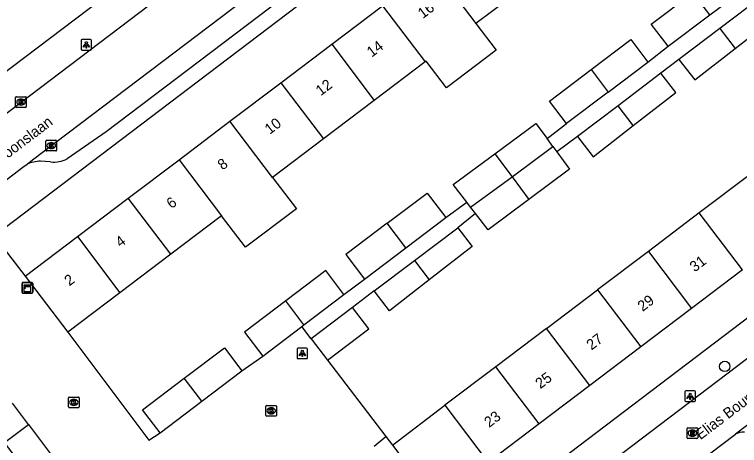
# Model space of a CAD drawing. Extents: x 160037 to 160839, y 385326 to 386441.
# Drawn here: x 160258.5 to 160326.7, y 385852.8 to 385893.4 of the extents above; entities that cross this region are included whole.
import ezdxf

# ---------------------------------------------------------------- set-up
doc = ezdxf.new("R2010")
doc.units = 0
for name, color, linetype in [('IMGEO_Boom', 7, 'Continuous'), ('IMGEO_Kast', 7, 'Continuous'), ('IMGEO_Kolk', 7, 'Continuous'), ('IMGEO_Lichtpunt', 7, 'Continuous'), ('IMGEO_Muur', 7, 'Continuous'), ('IMGEO_Openbare_ruimte_label', 7, 'Continuous'), ('IMGEO_Pand', 7, 'Continuous'), ('IMGEO_Pand_nummerreeks', 7, 'Continuous'), ('IMGEO_Rijbaan_lokaal_open', 7, 'Continuous'), ('IMGEO_Rioolput', 7, 'Continuous'), ('IMGEO_Voetpad_open', 7, 'Continuous')]:
    doc.layers.add(name, color=color, linetype=linetype)

msp = doc.modelspace()

# ---------------------------------------------------------------- linework, layer by layer
at = {"layer": 'IMGEO_Boom'}
msp.add_circle((160325.309, 385860.242), 0.489, dxfattribs=at)
at = {"layer": 'IMGEO_Kast'}
for p, q in [((160259.239, 385867.208), (160259.239, 385868.049)), ((160259.239, 385868.049), (160259.239, 385867.208)), ((160259.314, 385868.133), (160260.155, 385868.133)), ((160260.155, 385868.133), (160259.314, 385868.133)), ((160260.239, 385868.058), (160260.239, 385867.217)), ((160260.239, 385867.217), (160260.239, 385868.058)), ((160260.164, 385867.133), (160259.323, 385867.133)), ((160259.323, 385867.133), (160260.164, 385867.133))]:
    msp.add_line(p, q, dxfattribs=at)
for points in [[(160259.434, 385867.923), (160260.034, 385867.923), (160260.034, 385867.838), (160259.434, 385867.838), (160259.434, 385867.923)], [(160259.434, 385867.748), (160260.034, 385867.748), (160260.034, 385867.259), (160259.434, 385867.259), (160259.434, 385867.748)]]:
    msp.add_lwpolyline(points, dxfattribs=at)
msp.add_circle((160259.518, 385867.597), 0.0377, dxfattribs=at)
for centre, start, end in [((160259.317, 385868.055), 92.4484, 184.28452), ((160259.317, 385868.055), 92.4484, 184.28452), ((160260.161, 385868.055), 2.4484, 94.28452), ((160260.161, 385868.055), 2.4484, 94.28452), ((160259.317, 385867.211), 182.4484, 274.28452), ((160259.317, 385867.211), 182.4484, 274.28452), ((160260.161, 385867.211), 272.4484, 4.28452), ((160260.161, 385867.211), 272.4484, 4.28452)]:
    msp.add_arc(centre, 0.0779, start, end, dxfattribs=at)
at = {"layer": 'IMGEO_Kolk'}
for p, q in [((160258.635, 385884.696), (160258.635, 385885.548)), ((160258.71, 385885.622), (160259.562, 385885.622)), ((160259.123, 385885.402), (160259.148, 385885.402)), ((160259.636, 385885.548), (160259.636, 385884.696)), ((160259.562, 385884.622), (160258.71, 385884.622)), ((160259.146, 385884.842), (160259.121, 385884.842)), ((160261.482, 385880.598), (160261.482, 385881.45)), ((160261.557, 385881.524), (160262.409, 385881.524)), ((160261.97, 385881.304), (160261.995, 385881.304)), ((160262.483, 385881.45), (160262.483, 385880.598)), ((160262.409, 385880.524), (160261.557, 385880.524)), ((160261.993, 385880.744), (160261.968, 385880.744)), ((160263.605, 385856.428), (160263.605, 385857.28)), ((160263.68, 385857.354), (160264.532, 385857.354)), ((160264.606, 385857.28), (160264.606, 385856.428)), ((160264.116, 385856.574), (160264.091, 385856.574)), ((160264.093, 385857.134), (160264.118, 385857.134)), ((160282.241, 385856.561), (160283.093, 385856.561)), ((160264.532, 385856.354), (160263.68, 385856.354)), ((160282.166, 385855.635), (160282.166, 385856.487)), ((160282.654, 385856.341), (160282.679, 385856.341)), ((160283.167, 385856.487), (160283.167, 385855.635)), ((160283.093, 385855.561), (160282.241, 385855.561)), ((160282.677, 385855.781), (160282.652, 385855.781))]:
    msp.add_line(p, q, dxfattribs=at)
for points in [[(160258.635, 385884.696), (160258.635, 385885.548)], [(160258.71, 385885.622), (160259.562, 385885.622)], [(160258.956, 385885.322), (160259.079, 385885.322), (160259.079, 385885.171), (160259.209, 385885.322), (160259.373, 385885.322), (160259.227, 385885.171), (160259.38, 385884.922), (160259.228, 385884.922), (160259.143, 385885.086), (160259.079, 385885.019), (160259.079, 385884.922), (160258.956, 385884.922), (160258.956, 385885.322)], [(160259.636, 385885.548), (160259.636, 385884.696)], [(160259.562, 385884.622), (160258.71, 385884.622)], [(160261.482, 385880.598), (160261.482, 385881.45)], [(160261.557, 385881.524), (160262.409, 385881.524)], [(160261.803, 385881.224), (160261.926, 385881.224), (160261.926, 385881.073), (160262.056, 385881.224), (160262.22, 385881.224), (160262.074, 385881.073), (160262.227, 385880.824), (160262.075, 385880.824), (160261.99, 385880.988), (160261.926, 385880.921), (160261.926, 385880.824), (160261.803, 385880.824), (160261.803, 385881.224)], [(160262.483, 385881.45), (160262.483, 385880.598)], [(160262.409, 385880.524), (160261.557, 385880.524)], [(160263.605, 385856.428), (160263.605, 385857.28)], [(160263.68, 385857.354), (160264.532, 385857.354)], [(160264.606, 385857.28), (160264.606, 385856.428)], [(160263.926, 385857.054), (160264.049, 385857.054), (160264.049, 385856.903), (160264.179, 385857.054), (160264.343, 385857.054), (160264.197, 385856.903), (160264.35, 385856.654), (160264.198, 385856.654), (160264.113, 385856.818), (160264.049, 385856.751), (160264.049, 385856.654), (160263.926, 385856.654), (160263.926, 385857.054)], [(160282.241, 385856.561), (160283.093, 385856.561)], [(160264.532, 385856.354), (160263.68, 385856.354)], [(160282.166, 385855.635), (160282.166, 385856.487)], [(160282.487, 385856.261), (160282.61, 385856.261), (160282.61, 385856.11), (160282.74, 385856.261), (160282.904, 385856.261), (160282.758, 385856.11), (160282.911, 385855.861), (160282.759, 385855.861), (160282.674, 385856.025), (160282.61, 385855.958), (160282.61, 385855.861), (160282.487, 385855.861), (160282.487, 385856.261)], [(160283.167, 385856.487), (160283.167, 385855.635)], [(160283.093, 385855.561), (160282.241, 385855.561)]]:
    msp.add_lwpolyline(points, dxfattribs=at)
for centre, start, end in [((160258.712, 385885.546), 91.55205, 178.44795), ((160258.712, 385885.546), 91.55205, 178.44795), ((160259.56, 385885.546), 1.55205, 88.44795), ((160259.56, 385885.546), 1.55205, 88.44795), ((160258.712, 385884.698), 181.55205, 268.44795), ((160258.712, 385884.698), 181.55205, 268.44795), ((160259.56, 385884.698), 271.55205, 358.44795), ((160259.56, 385884.698), 271.55205, 358.44795), ((160261.559, 385881.448), 91.55205, 178.44795), ((160261.559, 385881.448), 91.55205, 178.44795), ((160262.407, 385881.448), 1.55205, 88.44795), ((160262.407, 385881.448), 1.55205, 88.44795), ((160261.559, 385880.6), 181.55205, 268.44795), ((160261.559, 385880.6), 181.55205, 268.44795), ((160262.407, 385880.6), 271.55205, 358.44795), ((160262.407, 385880.6), 271.55205, 358.44795), ((160263.682, 385857.278), 91.55205, 178.44795), ((160263.682, 385857.278), 91.55205, 178.44795), ((160264.53, 385857.278), 1.55205, 88.44795), ((160264.53, 385857.278), 1.55205, 88.44795), ((160282.243, 385856.485), 91.55205, 178.44795), ((160282.243, 385856.485), 91.55205, 178.44795), ((160283.091, 385856.485), 1.55205, 88.44795), ((160283.091, 385856.485), 1.55205, 88.44795), ((160263.682, 385856.43), 181.55205, 268.44795), ((160263.682, 385856.43), 181.55205, 268.44795), ((160264.53, 385856.43), 271.55205, 358.44795), ((160264.53, 385856.43), 271.55205, 358.44795), ((160282.243, 385855.637), 181.55205, 268.44795), ((160282.243, 385855.637), 181.55205, 268.44795), ((160283.091, 385855.637), 271.55205, 358.44795), ((160283.091, 385855.637), 271.55205, 358.44795)]:
    msp.add_arc(centre, 0.0765, start, end, dxfattribs=at)
for centre, major_axis, ratio, start_param, end_param in [((160259.122, 385885.122), (-0.387, 0.002), 0.722429, 4.712389, 7.853982), ((160259.147, 385885.122), (-0.39, 0.002), 0.717154, 1.570796, 4.712389), ((160261.969, 385881.024), (-0.387, 0.002), 0.722429, 4.712389, 7.853982), ((160261.994, 385881.024), (-0.39, 0.002), 0.717154, 1.570796, 4.712389), ((160264.092, 385856.854), (-0.387, 0.002), 0.722429, 4.712389, 7.853982), ((160264.117, 385856.854), (-0.39, 0.002), 0.717154, 1.570796, 4.712389), ((160282.653, 385856.061), (-0.387, 0.002), 0.722429, 4.712389, 7.853982), ((160282.678, 385856.061), (-0.39, 0.002), 0.717154, 1.570796, 4.712389)]:
    msp.add_ellipse(centre, major_axis=major_axis, ratio=ratio, start_param=start_param, end_param=end_param, dxfattribs=at)
at = {"layer": 'IMGEO_Lichtpunt'}
for p, q in [((160264.782, 385890.907), (160264.782, 385890.1)), ((160264.782, 385890.907), (160264.782, 385890.1)), ((160265.684, 385891.002), (160264.876, 385891.002)), ((160265.684, 385891.002), (160264.876, 385891.002)), ((160265.778, 385890.1), (160265.778, 385890.907)), ((160265.778, 385890.1), (160265.778, 385890.907)), ((160264.876, 385890.006), (160265.684, 385890.006)), ((160264.876, 385890.006), (160265.684, 385890.006)), ((160285.092, 385861.872), (160285.092, 385861.065)), ((160285.092, 385861.872), (160285.092, 385861.065)), ((160285.994, 385861.967), (160285.186, 385861.967)), ((160285.994, 385861.967), (160285.186, 385861.967)), ((160286.088, 385861.065), (160286.088, 385861.872)), ((160286.088, 385861.065), (160286.088, 385861.872)), ((160285.186, 385860.971), (160285.994, 385860.971)), ((160285.186, 385860.971), (160285.994, 385860.971)), ((160322.457, 385857.928), (160321.649, 385857.928)), ((160322.457, 385857.928), (160321.649, 385857.928)), ((160321.555, 385857.833), (160321.555, 385857.026)), ((160321.555, 385857.833), (160321.555, 385857.026)), ((160322.551, 385857.026), (160322.551, 385857.833)), ((160322.551, 385857.026), (160322.551, 385857.833)), ((160321.649, 385856.932), (160322.457, 385856.932)), ((160321.649, 385856.932), (160322.457, 385856.932))]:
    msp.add_line(p, q, dxfattribs=at)
for points in [[(160265.156, 385890.571), (160265.195, 385890.543), (160265.007, 385890.281), (160264.969, 385890.308), (160265.156, 385890.571)], [(160265.258, 385890.523), (160265.305, 385890.523), (160265.305, 385890.201), (160265.258, 385890.201), (160265.258, 385890.523)], [(160265.368, 385890.543), (160265.406, 385890.57), (160265.593, 385890.308), (160265.554, 385890.28), (160265.368, 385890.543)], [(160285.466, 385861.536), (160285.505, 385861.508), (160285.317, 385861.246), (160285.279, 385861.273), (160285.466, 385861.536)], [(160285.568, 385861.488), (160285.615, 385861.488), (160285.615, 385861.166), (160285.568, 385861.166), (160285.568, 385861.488)], [(160285.678, 385861.508), (160285.716, 385861.535), (160285.903, 385861.273), (160285.864, 385861.245), (160285.678, 385861.508)], [(160321.929, 385857.497), (160321.968, 385857.469), (160321.78, 385857.207), (160321.742, 385857.234), (160321.929, 385857.497)], [(160322.031, 385857.449), (160322.078, 385857.449), (160322.078, 385857.127), (160322.031, 385857.127), (160322.031, 385857.449)], [(160322.141, 385857.469), (160322.179, 385857.496), (160322.366, 385857.234), (160322.327, 385857.206), (160322.141, 385857.469)]]:
    msp.add_lwpolyline(points, dxfattribs=at)
for centre in [(160265.281, 385890.705), (160285.591, 385861.67), (160322.054, 385857.631)]:
    msp.add_circle(centre, 0.0994, dxfattribs=at)
for centre, start, end in [((160264.876, 385890.907), 90, 180), ((160264.876, 385890.907), 90, 180), ((160265.684, 385890.907), 0, 90), ((160265.684, 385890.907), 0, 90), ((160264.876, 385890.1), 180, 270), ((160264.876, 385890.1), 180, 270), ((160265.684, 385890.1), 270, 0), ((160265.684, 385890.1), 270, 360), ((160285.186, 385861.872), 90, 180), ((160285.186, 385861.872), 90, 180), ((160285.994, 385861.872), 0, 90), ((160285.994, 385861.872), 0, 90), ((160285.186, 385861.065), 180, 270), ((160285.186, 385861.065), 180, 270), ((160285.994, 385861.065), 270, 0), ((160285.994, 385861.065), 270, 360), ((160321.649, 385857.833), 90, 180), ((160321.649, 385857.833), 90, 180), ((160322.457, 385857.833), 0, 90), ((160322.457, 385857.833), 0, 90), ((160321.649, 385857.026), 180, 270), ((160321.649, 385857.026), 180, 270), ((160322.457, 385857.026), 270, 0), ((160322.457, 385857.026), 270, 360)]:
    msp.add_arc(centre, 0.0946, start, end, dxfattribs=at)
at = {"layer": 'IMGEO_Muur'}
for points in [[(160263.526, 385863.454), (160271.171, 385853.296)], [(160287.96, 385860.815), (160293.444, 385853.652)], [(160293.444, 385853.652), (160294.063, 385852.843)]]:
    msp.add_lwpolyline(points, dxfattribs=at)
at = {"layer": 'IMGEO_Pand'}
for points in [[(160297.918, 385897.798), (160301.914, 385892.519)], [(160306.696, 385896.139), (160301.914, 385892.519)], [(160323.907, 385893.322), (160327.643, 385896.124)], [(160319.975, 385890.373), (160318.397, 385892.456), (160322.315, 385895.423)], [(160323.907, 385893.322), (160322.315, 385895.423)], [(160328.841, 385895.097), (160324.843, 385892.056)], [(160326.279, 385890.159), (160330.268, 385893.263), (160328.841, 385895.097)], [(160288.353, 385890.556), (160293.136, 385894.177)], [(160293.136, 385894.177), (160297.132, 385888.898)], [(160319.975, 385890.373), (160323.907, 385893.322)], [(160301.914, 385892.519), (160303.826, 385889.993), (160299.157, 385886.457), (160297.245, 385888.983), (160297.132, 385888.898)], [(160324.843, 385892.056), (160321.004, 385889.138)], [(160324.843, 385892.056), (160326.279, 385890.159)], [(160312.741, 385888.174), (160316.476, 385891.001), (160318.082, 385888.879)], [(160283.571, 385886.936), (160288.353, 385890.556)], [(160288.353, 385890.556), (160292.349, 385885.277)], [(160321.004, 385889.138), (160322.499, 385887.218), (160326.279, 385890.159)], [(160297.132, 385888.898), (160292.349, 385885.277)], [(160314.348, 385886.052), (160318.082, 385888.879)], [(160310.44, 385883.093), (160308.833, 385885.215), (160312.741, 385888.174)], [(160312.741, 385888.174), (160314.348, 385886.052)], [(160319.29, 385887.834), (160315.273, 385884.78)], [(160316.695, 385882.903), (160320.701, 385886.02), (160319.29, 385887.834)], [(160278.789, 385883.315), (160283.571, 385886.936)], [(160283.571, 385886.936), (160287.568, 385881.657)], [(160314.348, 385886.052), (160310.44, 385883.093)], [(160292.349, 385885.277), (160287.568, 385881.657)], [(160315.273, 385884.78), (160311.453, 385881.876)], [(160316.695, 385882.903), (160315.273, 385884.78)], [(160274.008, 385879.694), (160278.789, 385883.315)], [(160282.786, 385878.036), (160278.789, 385883.315)], [(160303.685, 385880.241), (160307.558, 385883.094), (160308.6, 385881.679)], [(160311.453, 385881.876), (160312.932, 385879.975), (160316.695, 385882.903)], [(160287.568, 385881.657), (160282.786, 385878.036)], [(160309.15, 385880.932), (160308.6, 385881.679)], [(160305.306, 385878.1), (160309.15, 385880.932)], [(160309.511, 385880.442), (160310.707, 385878.818), (160306.883, 385875.948)], [(160309.15, 385880.932), (160309.511, 385880.442)], [(160301.054, 385875.698), (160299.764, 385877.355), (160303.685, 385880.241)], [(160303.685, 385880.241), (160305.306, 385878.1)], [(160269.226, 385876.074), (160274.008, 385879.694)], [(160274.008, 385879.694), (160278.004, 385874.416)], [(160282.786, 385878.036), (160285.03, 385875.072), (160280.248, 385871.452), (160278.004, 385874.416)], [(160301.415, 385875.234), (160305.306, 385878.1)], [(160305.306, 385878.1), (160306.883, 385875.948)], [(160327.697, 385878.309), (160322.914, 385874.688)], [(160293.565, 385873.712), (160297.32, 385876.556), (160299.071, 385874.243)], [(160264.444, 385872.453), (160269.226, 385876.074)], [(160273.222, 385870.795), (160269.226, 385876.074)], [(160301.415, 385875.234), (160301.054, 385875.698)], [(160306.883, 385875.948), (160303.08, 385873.095), (160301.888, 385874.626)], [(160301.888, 385874.626), (160301.773, 385874.774), (160301.415, 385875.234)], [(160278.004, 385874.416), (160273.222, 385870.795)], [(160322.914, 385874.688), (160318.13, 385871.066)], [(160326.98, 385869.318), (160322.914, 385874.688)], [(160293.565, 385873.712), (160289.679, 385870.768), (160291.429, 385868.457)], [(160295.316, 385871.4), (160293.565, 385873.712)], [(160295.316, 385871.4), (160299.071, 385874.243)], [(160296.142, 385870.216), (160300.199, 385873.289)], [(160300.199, 385873.289), (160301.566, 385871.532), (160297.525, 385868.388)], [(160259.529, 385868.732), (160264.444, 385872.453)], [(160264.444, 385872.453), (160268.44, 385867.174)], [(160291.429, 385868.457), (160295.316, 385871.4)], [(160318.13, 385871.066), (160313.347, 385867.444)], [(160318.13, 385871.066), (160322.196, 385865.696)], [(160273.222, 385870.795), (160268.44, 385867.174)], [(160292.351, 385867.345), (160296.142, 385870.216)], [(160296.142, 385870.216), (160297.525, 385868.388)], [(160289.507, 385867.002), (160287.8, 385869.257), (160284.035, 385866.407)], [(160326.98, 385869.318), (160322.196, 385865.696)], [(160259.529, 385868.732), (160263.526, 385863.454)], [(160297.525, 385868.388), (160293.797, 385865.487), (160292.351, 385867.345)], [(160268.44, 385867.174), (160263.526, 385863.454)], [(160285.742, 385864.152), (160289.507, 385867.002)], [(160308.563, 385863.822), (160313.347, 385867.444)], [(160313.347, 385867.444), (160317.412, 385862.073)], [(160284.035, 385866.407), (160280.157, 385863.471), (160281.865, 385861.216)], [(160285.742, 385864.152), (160284.035, 385866.407)], [(160290.31, 385865.8), (160286.417, 385862.852)], [(160287.96, 385860.815), (160291.853, 385863.763), (160290.31, 385865.8)], [(160322.196, 385865.696), (160317.412, 385862.073)], [(160285.544, 385864.002), (160285.742, 385864.152)], [(160281.865, 385861.216), (160285.544, 385864.002)], [(160308.563, 385863.822), (160303.779, 385860.2)], [(160312.629, 385858.452), (160308.563, 385863.822)], [(160286.417, 385862.852), (160287.96, 385860.815)], [(160317.412, 385862.073), (160312.629, 385858.452)], [(160274.482, 385859.128), (160278.257, 385861.986), (160279.903, 385859.811)], [(160303.779, 385860.2), (160298.997, 385856.578)], [(160307.845, 385854.83), (160303.779, 385860.2)], [(160276.129, 385856.954), (160279.903, 385859.811)], [(160272.221, 385853.995), (160270.574, 385856.169), (160274.482, 385859.128)], [(160276.129, 385856.954), (160274.482, 385859.128)], [(160312.629, 385858.452), (160307.845, 385854.83)], [(160272.221, 385853.995), (160276.129, 385856.954)], [(160294.063, 385852.843), (160298.997, 385856.578)], [(160298.997, 385856.578), (160303.062, 385851.208)], [(160260.431, 385849.321), (160257.588, 385853.075), (160259.832, 385854.773)], [(160259.832, 385854.773), (160262.673, 385851.02)], [(160307.845, 385854.83), (160303.062, 385851.208)], [(160294.063, 385852.843), (160298.129, 385847.473)]]:
    msp.add_lwpolyline(points, dxfattribs=at)
at = {"layer": 'IMGEO_Rijbaan_lokaal_open'}
for points in [[(160259.707, 385879.286), (160260.226, 385879.69), (160291.178, 385903.192), (160322.288, 385926.767)], [(160226.524, 385860.463), (160232.453, 385864.762), (160236.592, 385867.964), (160250.573, 385878.611), (160272.144, 385895.008), (160294.924, 385912.241)], [(160310.316, 385848.008), (160334.468, 385866.348), (160357.581, 385883.992)], [(160253.767, 385874.761), (160259.317, 385878.983), (160259.707, 385879.286)], [(160353.387, 385874.369), (160336.283, 385861.419), (160326.328, 385853.868)], [(160256.578, 385872.537), (160259.529, 385868.732)], [(160263.526, 385863.454), (160271.171, 385853.296), (160272.221, 385853.995)], [(160286.417, 385862.852), (160285.544, 385864.002)], [(160279.903, 385859.811), (160281.865, 385861.216)], [(160287.96, 385860.815), (160293.444, 385853.652)], [(160259.832, 385854.773), (160258.354, 385856.767)], [(160322.717, 385851.129), (160326.328, 385853.868)], [(160292.35, 385852.748), (160293.444, 385853.652)]]:
    msp.add_lwpolyline(points, dxfattribs=at)
at = {"layer": 'IMGEO_Rioolput'}
for p, q in [((160321.763, 385853.532), (160321.763, 385854.384)), ((160321.838, 385854.458), (160322.69, 385854.458)), ((160322.251, 385854.238), (160322.276, 385854.238)), ((160322.764, 385854.384), (160322.764, 385853.532)), ((160322.69, 385853.458), (160321.838, 385853.458)), ((160322.274, 385853.678), (160322.249, 385853.678))]:
    msp.add_line(p, q, dxfattribs=at)
for points in [[(160321.763, 385853.532), (160321.763, 385854.384)], [(160321.838, 385854.458), (160322.69, 385854.458)], [(160322.352, 385854.156), (160322.1, 385854.158), (160322.1, 385853.758)], [(160322.1, 385853.758), (160322.224, 385853.758), (160322.224, 385853.92), (160322.235, 385853.92)], [(160322.278, 385854.077), (160322.224, 385854.077), (160322.224, 385853.996)], [(160322.224, 385853.996), (160322.276, 385853.996)], [(160322.282, 385853.891), (160322.353, 385853.758), (160322.493, 385853.758), (160322.428, 385853.884)], [(160322.764, 385854.384), (160322.764, 385853.532)], [(160322.69, 385853.458), (160321.838, 385853.458)]]:
    msp.add_lwpolyline(points, dxfattribs=at)
for centre, radius, start, end in [((160321.84, 385854.382), 0.0765, 91.55205, 178.44795), ((160321.84, 385854.382), 0.0765, 91.55205, 178.44795), ((160322.234, 385853.867), 0.0533, 26.02933, 88.69889), ((160322.26, 385854.185), 0.19, 274.7715, 282.96867), ((160322.284, 385853.981), 0.0964, 77.00612, 93.18647), ((160322.298, 385854.038), 0.0378, 276.66336, 79.67722), ((160322.351, 385854.046), 0.109, 350.36119, 89.41601), ((160322.349, 385854.046), 0.112, 277.58423, 350.98172), ((160322.333, 385853.831), 0.108, 29.51342, 73.79051), ((160322.688, 385854.382), 0.0765, 1.55205, 88.44795), ((160322.688, 385854.382), 0.0765, 1.55205, 88.44795), ((160321.84, 385853.534), 0.0765, 181.55205, 268.44795), ((160321.84, 385853.534), 0.0765, 181.55205, 268.44795), ((160322.688, 385853.534), 0.0765, 271.55205, 358.44795), ((160322.688, 385853.534), 0.0765, 271.55205, 358.44795)]:
    msp.add_arc(centre, radius, start, end, dxfattribs=at)
for centre, major_axis, ratio, start_param, end_param in [((160322.25, 385853.958), (-0.387, 0.002), 0.722429, 4.712389, 7.853982), ((160322.275, 385853.958), (-0.39, 0.002), 0.717154, 1.570796, 4.712389)]:
    msp.add_ellipse(centre, major_axis=major_axis, ratio=ratio, start_param=start_param, end_param=end_param, dxfattribs=at)
at = {"layer": 'IMGEO_Voetpad_open'}
for points in [[(160256.578, 385872.537), (160326.435, 385925.58)], [(160320.145, 385922.524), (160292.441, 385901.527), (160267.148, 385882.321), (160263.491, 385879.768)], [(160290.062, 385912.583), (160283.686, 385907.791), (160267.87, 385895.673), (160243.764, 385877.424), (160234.086, 385870.009), (160228.256, 385865.652), (160224.033, 385862.374)], [(160318.082, 385888.879), (160319.975, 385890.373)], [(160321.004, 385889.138), (160319.29, 385887.834)], [(160355.835, 385886.372), (160300.518, 385844.329)], [(160308.6, 385881.679), (160310.44, 385883.093)], [(160311.453, 385881.876), (160309.511, 385880.442)], [(160261.921, 385879.481), (160260.965, 385879.56)], [(160299.071, 385874.243), (160301.054, 385875.698)], [(160301.888, 385874.626), (160300.199, 385873.289)], [(160289.507, 385867.002), (160291.429, 385868.457)], [(160292.351, 385867.345), (160290.31, 385865.8)], [(160293.444, 385853.652), (160294.063, 385852.843)]]:
    msp.add_lwpolyline(points, dxfattribs=at)
for centre, radius, start, end in [((160262.178, 385882.513), 3.043, 265.15419, 295.56467), ((160261.243, 385875.258), 4.311, 93.69904, 110.87588), ((160327.019, 385852.631), 1.417, 83.96246, 119.18161)]:
    msp.add_arc(centre, radius, start, end, dxfattribs=at)

# ---------------------------------------------------------------- texts
at = {"layer": 'IMGEO_Openbare_ruimte_label'}
for s, rotation, p in [('Claes Persoonslaan', 37.23666, (160252.686, 385875.83)), ('Elias Boumanstraat', 37.15637, (160323.022, 385853.288))]:
    msp.add_text(s, height=1, rotation=rotation, dxfattribs=at).set_placement(p)
at = {"layer": 'IMGEO_Pand_nummerreeks'}
for s, rotation, p in [('16', 37.13339, (160296.921, 385892.928)), ('14', 37.13092, (160292.121, 385889.295)), ('12', 37.13092, (160287.319, 385885.66)), ('10', 37.13092, (160282.524, 385882.029)), ('8', 37.13339, (160278.092, 385878.673)), ('6', 37.13092, (160273.288, 385875.036)), ('4', 37.13092, (160268.488, 385871.402)), ('31', 37.13114, (160322.486, 385869.076)), ('2', 37.13092, (160263.687, 385867.767)), ('29', 37.13114, (160317.587, 385865.366)), ('27', 37.13114, (160312.778, 385861.726)), ('25', 37.13114, (160307.97, 385858.085)), ('23', 37.13114, (160303.161, 385854.444))]:
    msp.add_text(s, height=1, rotation=rotation, dxfattribs=at).set_placement(p)

doc.saveas('drawing.dxf')
